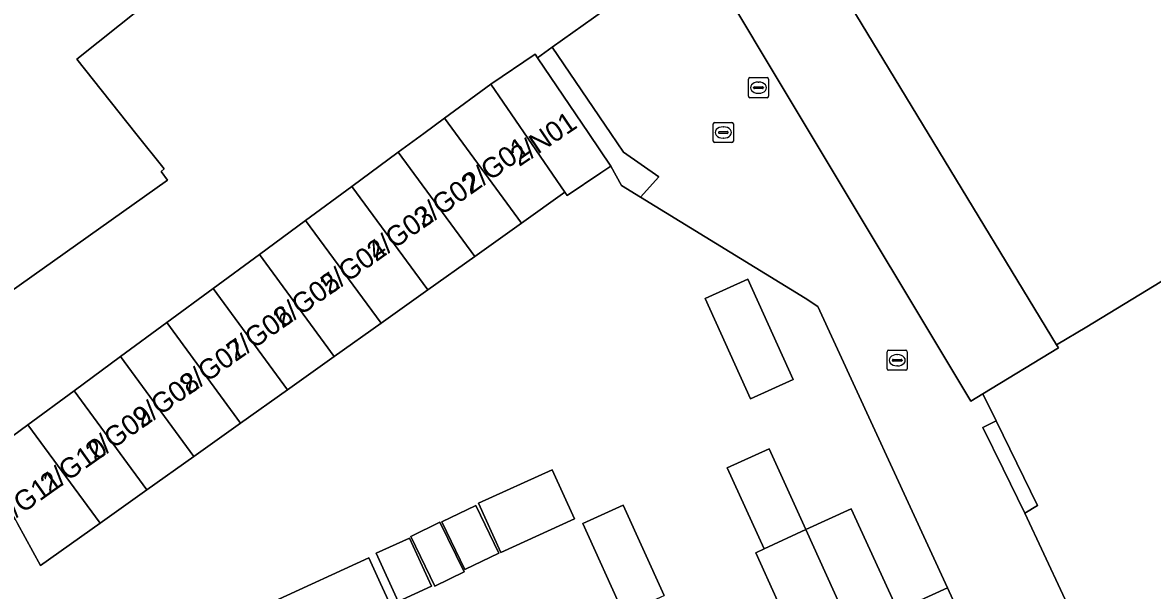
# Model space of a CAD drawing. Extents: x 159888 to 160761, y 384031 to 384750.
# Drawn here: x 160447 to 160503.3, y 384477.3 to 384505.5 of the extents above; entities that cross this region are included whole.
import ezdxf

# ---------------------------------------------------------------- set-up
doc = ezdxf.new("R2010")
doc.units = 0
for name, color, linetype in [('IMGEO_Erf', 7, 'Continuous'), ('IMGEO_Hek', 7, 'Continuous'), ('IMGEO_Kolk', 7, 'Continuous'), ('IMGEO_Muur', 7, 'Continuous'), ('IMGEO_Pand', 7, 'Continuous'), ('IMGEO_Pand_nummerreeks', 7, 'Continuous'), ('IMGEO_Parkeervlak_open', 7, 'Continuous'), ('IMGEO_Rijbaan_lokaal_open', 7, 'Continuous'), ('IMGEO_Rioolput', 7, 'Continuous'), ('IMGEO_Voetpad_open', 7, 'Continuous')]:
    doc.layers.add(name, color=color, linetype=linetype)

msp = doc.modelspace()

# ---------------------------------------------------------------- linework, layer by layer
at = {"layer": 'IMGEO_Erf'}
for points in [[(160485.697, 384474.36), (160483.526, 384479.137), (160483.94, 384479.328), (160482.11, 384483.366), (160484.2, 384484.313), (160486.024, 384480.287), (160488.272, 384481.323), (160490.603, 384476.264), (160493.064, 384477.398), (160486.62, 384491.385), (160485.986, 384491.8), (160477.79, 384496.827), (160476.84, 384497.41), (160476.32, 384498.367), (160475.823, 384498.034), (160474.146, 384496.909), (160474.033, 384497.074), (160471.878, 384495.54), (160469.546, 384493.881), (160467.215, 384492.222), (160464.884, 384490.563), (160462.553, 384488.904), (160460.222, 384487.245), (160457.891, 384485.586), (160455.56, 384483.927), (160453.228, 384482.268), (160450.897, 384480.609), (160447.939, 384478.504), (160446.781, 384480.59)], [(160476.96, 384476.081), (160474.918, 384480.587), (160476.927, 384481.5), (160478.97, 384477.006)]]:
    msp.add_lwpolyline(points, dxfattribs=at)
for points in [[(160481.005, 384491.783), (160483.131, 384492.747), (160485.391, 384487.757), (160483.265, 384486.794)], [(160473.401, 384483.262), (160474.511, 384480.818), (160470.84, 384479.151), (160469.73, 384481.596)], [(160469.598, 384481.49), (160470.74, 384479.112), (160469.053, 384478.302), (160467.912, 384480.681)], [(160467.808, 384480.653), (160469.016, 384478.19), (160467.561, 384477.477), (160466.354, 384479.94)], [(160466.293, 384479.871), (160467.392, 384477.476), (160465.74, 384476.718), (160464.64, 384479.112)], [(160456.055, 384475.15), (160459.576, 384476.722), (160464.274, 384478.881), (160464.859, 384477.608), (160465.664, 384475.856), (160460.966, 384473.698), (160462.085, 384471.196), (160458.677, 384469.672), (160457.267, 384472.618), (160452.17, 384470.178), (160450.958, 384472.71)]]:
    msp.add_lwpolyline(points, close=True, dxfattribs=at)
at = {"layer": 'IMGEO_Hek'}
for points in [[(160477.79, 384496.827), (160476.84, 384497.41)], [(160485.986, 384491.8), (160477.79, 384496.827)], [(160486.62, 384491.385), (160485.986, 384491.8)]]:
    msp.add_lwpolyline(points, dxfattribs=at)
at = {"layer": 'IMGEO_Kolk'}
for p, q in [((160481.413, 384499.619), (160481.413, 384500.471)), ((160481.488, 384500.545), (160482.34, 384500.545)), ((160481.901, 384500.325), (160481.926, 384500.325)), ((160482.414, 384500.471), (160482.414, 384499.619)), ((160482.34, 384499.545), (160481.488, 384499.545)), ((160481.672, 384500.039), (160481.672, 384500.051)), ((160482.11, 384500.002), (160481.712, 384500.002)), ((160481.715, 384500.088), (160482.113, 384500.088)), ((160481.924, 384499.765), (160481.899, 384499.765)), ((160482.156, 384500.051), (160482.156, 384500.039)), ((160490.068, 384488.289), (160490.068, 384489.141)), ((160490.143, 384489.215), (160490.995, 384489.215)), ((160490.556, 384488.995), (160490.581, 384488.995)), ((160491.069, 384489.141), (160491.069, 384488.289)), ((160490.327, 384488.709), (160490.327, 384488.721)), ((160490.765, 384488.672), (160490.367, 384488.672)), ((160490.37, 384488.758), (160490.768, 384488.758)), ((160490.579, 384488.435), (160490.554, 384488.435)), ((160490.811, 384488.721), (160490.811, 384488.709)), ((160490.995, 384488.215), (160490.143, 384488.215))]:
    msp.add_line(p, q, dxfattribs=at)
for points in [[(160481.413, 384499.619), (160481.413, 384500.471)], [(160481.488, 384500.545), (160482.34, 384500.545)], [(160482.414, 384500.471), (160482.414, 384499.619)], [(160482.34, 384499.545), (160481.488, 384499.545)], [(160490.068, 384488.289), (160490.068, 384489.141)], [(160490.143, 384489.215), (160490.995, 384489.215)], [(160491.069, 384489.141), (160491.069, 384488.289)], [(160490.995, 384488.215), (160490.143, 384488.215)]]:
    msp.add_lwpolyline(points, dxfattribs=at)
for centre, radius, start, end in [((160481.49, 384500.469), 0.0765, 91.552, 178.448), ((160481.49, 384500.469), 0.0765, 91.552, 178.448), ((160482.338, 384500.469), 0.0765, 1.552, 88.448), ((160482.338, 384500.469), 0.0765, 1.552, 88.448), ((160481.49, 384499.621), 0.0765, 181.552, 268.448), ((160481.49, 384499.621), 0.0765, 181.552, 268.448), ((160481.712, 384500.048), 0.0403, 85.8775, 175.7526), ((160481.709, 384500.038), 0.0366, 178.938, 274.7102), ((160482.113, 384500.045), 0.043, 264.8664, 352.4533), ((160482.117, 384500.05), 0.0386, 1.7309, 96.639), ((160482.338, 384499.621), 0.0765, 271.552, 358.448), ((160482.338, 384499.621), 0.0765, 271.552, 358.448), ((160490.145, 384489.139), 0.0765, 91.552, 178.448), ((160490.145, 384489.139), 0.0765, 91.552, 178.448), ((160490.993, 384489.139), 0.0765, 1.552, 88.448), ((160490.993, 384489.139), 0.0765, 1.552, 88.448), ((160490.367, 384488.718), 0.0403, 85.8775, 175.7526), ((160490.364, 384488.708), 0.0366, 178.938, 274.7102), ((160490.768, 384488.715), 0.043, 264.8664, 352.4533), ((160490.772, 384488.72), 0.0386, 1.7309, 96.639), ((160490.145, 384488.291), 0.0765, 181.552, 268.448), ((160490.145, 384488.291), 0.0765, 181.552, 268.448), ((160490.993, 384488.291), 0.0765, 271.552, 358.448), ((160490.993, 384488.291), 0.0765, 271.552, 358.448)]:
    msp.add_arc(centre, radius, start, end, dxfattribs=at)
for centre, major_axis, ratio, start_param, end_param in [((160481.9, 384500.045), (-0.387, 0.002), 0.722429, 4.712389, 7.853982), ((160481.925, 384500.045), (-0.39, 0.002), 0.717154, 1.570796, 4.712389), ((160490.555, 384488.715), (-0.387, 0.002), 0.722429, 4.712389, 7.853982), ((160490.58, 384488.715), (-0.39, 0.002), 0.717154, 1.570796, 4.712389)]:
    msp.add_ellipse(centre, major_axis=major_axis, ratio=ratio, start_param=start_param, end_param=end_param, dxfattribs=at)
at = {"layer": 'IMGEO_Muur'}
msp.add_lwpolyline([(160486.62, 384491.385), (160493.064, 384477.398)], dxfattribs=at)
at = {"layer": 'IMGEO_Pand'}
for points in [[(160488.936, 384534.93), (160487.757, 384536.875), (160482.889, 384544.99), (160479.793, 384550.133), (160479.161, 384549.765), (160471.203, 384543.477), (160445.899, 384523.596), (160424.352, 384506.518), (160420.926, 384503.774), (160416.215, 384500), (160414.155, 384498.367), (160425.564, 384484.062), (160440.9, 384491.039), (160442.203, 384488.75), (160446.354, 384492.06), (160454.254, 384497.681), (160453.942, 384498.111), (160454.092, 384498.231), (160452.683, 384500), (160449.739, 384503.694)], [(160497.134, 384521.348), (160487.673, 384515.164), (160484.383, 384512.721), (160484.643, 384512.292), (160492.11, 384500), (160498.504, 384489.473), (160500, 384490.382), (160511.508, 384497.372), (160508.017, 384503.132), (160504.816, 384508.47), (160501.628, 384513.801), (160497.396, 384520.838)], [(160474.146, 384496.909), (160475.823, 384498.034), (160476.32, 384498.367), (160475.213, 384500), (160472.661, 384503.764), (160472.545, 384503.934), (160470.348, 384502.45), (160474.033, 384497.074)], [(160468.043, 384500.755), (160471.878, 384495.54), (160474.033, 384497.074), (160470.348, 384502.45)], [(160468.043, 384500.755), (160467.016, 384500), (160465.738, 384499.061), (160469.546, 384493.881), (160471.878, 384495.54)], [(160467.215, 384492.222), (160469.546, 384493.881), (160465.738, 384499.061), (160463.433, 384497.366)], [(160461.128, 384495.671), (160464.884, 384490.563), (160467.215, 384492.222), (160463.433, 384497.366)], [(160520.333, 384482.605), (160515.038, 384491.416), (160511.677, 384497.092), (160511.508, 384497.372), (160500, 384490.382), (160498.504, 384489.473), (160498.593, 384489.327), (160494.833, 384487.044), (160495.493, 384485.697), (160497.552, 384481.492), (160496.917, 384481.107), (160498.809, 384477.059), (160500, 384474.509), (160500.925, 384472.529), (160511.409, 384477.481), (160511.574, 384477.21)], [(160461.128, 384495.671), (160458.824, 384493.977), (160462.553, 384488.904), (160464.884, 384490.563)], [(160458.824, 384493.977), (160456.519, 384492.282), (160460.222, 384487.245), (160462.553, 384488.904)], [(160454.214, 384490.587), (160457.891, 384485.586), (160460.222, 384487.245), (160456.519, 384492.282)], [(160481.005, 384491.783), (160483.265, 384486.794), (160485.391, 384487.757), (160483.131, 384492.747)], [(160451.909, 384488.893), (160455.56, 384483.927), (160457.891, 384485.586), (160454.214, 384490.587)], [(160451.909, 384488.893), (160449.604, 384487.198), (160453.228, 384482.268), (160455.56, 384483.927)], [(160453.228, 384482.268), (160449.604, 384487.198), (160447.299, 384485.504), (160450.897, 384480.609)], [(160444.994, 384483.809), (160446.781, 384480.59), (160447.939, 384478.504), (160450.897, 384480.609), (160447.299, 384485.504)], [(160483.94, 384479.328), (160486.024, 384480.287), (160484.2, 384484.313), (160482.11, 384483.366)], [(160473.401, 384483.262), (160469.73, 384481.596), (160470.84, 384479.151), (160474.511, 384480.818)], [(160469.598, 384481.49), (160467.912, 384480.681), (160469.053, 384478.302), (160470.74, 384479.112)], [(160476.96, 384476.081), (160478.825, 384476.94), (160478.97, 384477.006), (160476.927, 384481.5), (160474.918, 384480.587)], [(160491.563, 384468.06), (160496.345, 384470.277), (160494.252, 384474.819), (160493.064, 384477.398), (160490.603, 384476.264), (160488.272, 384481.323), (160486.024, 384480.287)], [(160467.808, 384480.653), (160466.354, 384479.94), (160467.561, 384477.477), (160469.016, 384478.19)], [(160466.293, 384479.871), (160464.64, 384479.112), (160465.74, 384476.718), (160467.392, 384477.476)], [(160486.024, 384480.287), (160483.94, 384479.328), (160483.526, 384479.137), (160485.697, 384474.36), (160483.613, 384473.413), (160486.999, 384465.944), (160491.563, 384468.06)], [(160459.576, 384476.722), (160460.625, 384474.375), (160460.966, 384473.698), (160465.664, 384475.856), (160464.859, 384477.608), (160464.274, 384478.881)]]:
    msp.add_lwpolyline(points, close=True, dxfattribs=at)
for points in [[(160488.936, 384534.93), (160449.739, 384503.694), (160452.683, 384500), (160454.092, 384498.231), (160453.942, 384498.111), (160454.254, 384497.681), (160446.354, 384492.06)], [(160444.994, 384483.809), (160447.299, 384485.504), (160449.604, 384487.198), (160451.909, 384488.893), (160454.214, 384490.587), (160456.519, 384492.282), (160458.824, 384493.977), (160461.128, 384495.671), (160463.433, 384497.366), (160465.738, 384499.061), (160467.016, 384500), (160468.043, 384500.755), (160470.348, 384502.45), (160472.545, 384503.934), (160472.661, 384503.764), (160473.4, 384504.29), (160480.594, 384509.41)]]:
    msp.add_lwpolyline(points, dxfattribs=at)
at = {"layer": 'IMGEO_Parkeervlak_open'}
msp.add_lwpolyline([(160498.593, 384489.327), (160498.504, 384489.473), (160492.11, 384500), (160484.643, 384512.292), (160480.594, 384509.41), (160486.241, 384500), (160494.234, 384486.681), (160494.833, 384487.044)], close=True, dxfattribs=at)
at = {"layer": 'IMGEO_Rijbaan_lokaal_open'}
msp.add_lwpolyline([(160485.986, 384491.8), (160486.62, 384491.385), (160493.064, 384477.398), (160494.252, 384474.819), (160496.345, 384470.277), (160500, 384472.074), (160500.925, 384472.529), (160500, 384474.509), (160498.809, 384477.059), (160496.917, 384481.107), (160495.839, 384483.307), (160494.828, 384485.372), (160495.493, 384485.697), (160494.833, 384487.044), (160494.234, 384486.681), (160486.241, 384500), (160480.594, 384509.41), (160473.4, 384504.29), (160476.31, 384500), (160476.948, 384499.06), (160478.712, 384497.844), (160477.79, 384496.827)], close=True, dxfattribs=at)
at = {"layer": 'IMGEO_Rioolput'}
for p, q in [((160483.163, 384501.847), (160483.163, 384502.699)), ((160483.238, 384502.773), (160484.09, 384502.773)), ((160483.651, 384502.553), (160483.676, 384502.553)), ((160484.164, 384502.699), (160484.164, 384501.847)), ((160483.422, 384502.267), (160483.422, 384502.279)), ((160483.86, 384502.23), (160483.462, 384502.23)), ((160483.465, 384502.316), (160483.863, 384502.316)), ((160483.674, 384501.993), (160483.649, 384501.993)), ((160483.906, 384502.279), (160483.906, 384502.267)), ((160484.09, 384501.773), (160483.238, 384501.773))]:
    msp.add_line(p, q, dxfattribs=at)
for points in [[(160483.163, 384501.847), (160483.163, 384502.699)], [(160483.238, 384502.773), (160484.09, 384502.773)], [(160484.164, 384502.699), (160484.164, 384501.847)], [(160484.09, 384501.773), (160483.238, 384501.773)]]:
    msp.add_lwpolyline(points, dxfattribs=at)
for centre, radius, start, end in [((160483.24, 384502.697), 0.0765, 91.552, 178.448), ((160483.24, 384502.697), 0.0765, 91.552, 178.448), ((160484.088, 384502.697), 0.0765, 1.552, 88.448), ((160484.088, 384502.697), 0.0765, 1.552, 88.448), ((160483.24, 384501.849), 0.0765, 181.552, 268.448), ((160483.24, 384501.849), 0.0765, 181.552, 268.448), ((160483.462, 384502.276), 0.0403, 85.8775, 175.7526), ((160483.459, 384502.266), 0.0366, 178.938, 274.7102), ((160483.863, 384502.273), 0.043, 264.8664, 352.4533), ((160483.867, 384502.278), 0.0386, 1.7309, 96.639), ((160484.088, 384501.849), 0.0765, 271.552, 358.448), ((160484.088, 384501.849), 0.0765, 271.552, 358.448)]:
    msp.add_arc(centre, radius, start, end, dxfattribs=at)
for centre, major_axis, ratio, start_param, end_param in [((160483.65, 384502.273), (-0.387, 0.002), 0.722429, 4.712389, 7.853982), ((160483.675, 384502.273), (-0.39, 0.002), 0.717154, 1.570796, 4.712389)]:
    msp.add_ellipse(centre, major_axis=major_axis, ratio=ratio, start_param=start_param, end_param=end_param, dxfattribs=at)
at = {"layer": 'IMGEO_Voetpad_open'}
for points in [[(160477.79, 384496.827), (160478.712, 384497.844), (160476.948, 384499.06), (160476.31, 384500), (160473.4, 384504.29), (160472.661, 384503.764), (160475.213, 384500), (160476.32, 384498.367), (160476.84, 384497.41)], [(160494.828, 384485.372), (160495.839, 384483.307), (160496.917, 384481.107), (160497.552, 384481.492), (160495.493, 384485.697)]]:
    msp.add_lwpolyline(points, close=True, dxfattribs=at)

# ---------------------------------------------------------------- texts
at = {"layer": 'IMGEO_Pand_nummerreeks'}
for s, rotation, p in [('2/N01', 34.0772, (160471.757, 384498.32)), ('2/G01', 35.4084, (160469.393, 384496.968)), ('2/G02', 35.4084, (160466.964, 384495.241)), ('2/G03', 35.4084, (160464.636, 384493.586)), ('2/G04', 35.4084, (160462.302, 384491.927)), ('2/G05', 35.4084, (160459.969, 384490.269)), ('2/G06', 35.4084, (160457.635, 384488.61)), ('2/G07', 35.4084, (160455.302, 384486.951)), ('2/G08', 35.4084, (160452.971, 384485.294)), ('2/G09', 35.4084, (160450.632, 384483.631)), ('2/G10', 35.4084, (160448.378, 384482.029)), ('2/G11', 35.4084, (160446.132, 384480.432))]:
    msp.add_text(s, height=1, rotation=rotation, dxfattribs=at).set_placement(p)

doc.saveas('drawing.dxf')
